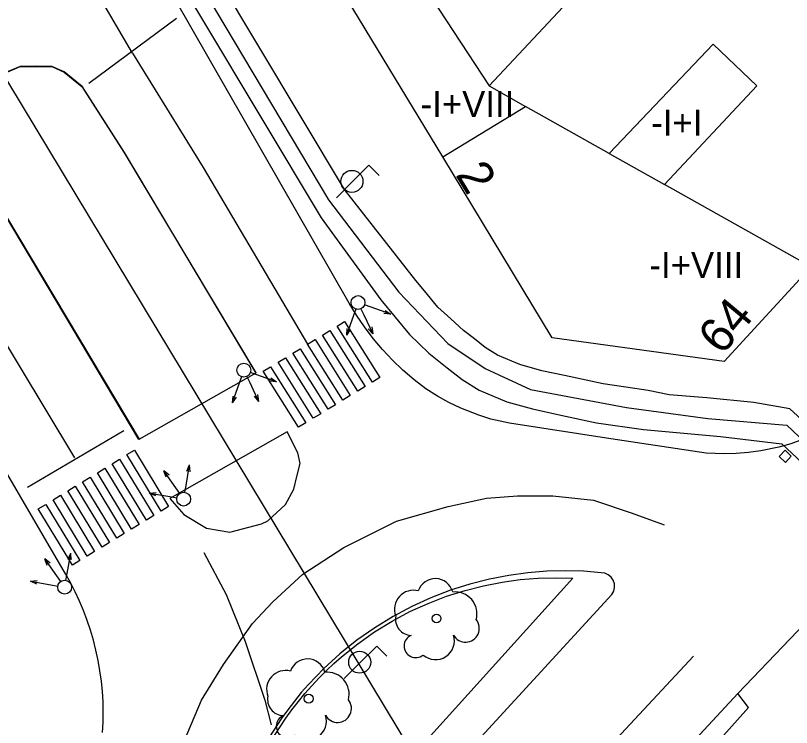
# Model space of a CAD drawing. Extents: x 282771 to 285132, y 4823109 to 4825496.
# Drawn here: x 284216.42 to 284261.19, y 4823504.37 to 4823545.45 of the extents above; entities that cross this region are included whole.
import ezdxf

# ---------------------------------------------------------------- set-up
doc = ezdxf.new("R2010")
doc.units = 0
for name, color, linetype in [('ACERA-BORDILLO', 7, 'Continuous'), ('ARBOL', 7, 'Continuous'), ('BORDILLO', 7, 'Continuous'), ('CALLE-EJE', 7, 'Continuous'), ('CARRIL-BICI-AREA', 7, 'Continuous'), ('CARRIL-BICI-EJE', 7, 'Continuous'), ('EDIFICIO', 7, 'Continuous'), ('FAROLA', 7, 'Continuous'), ('INTERIOR-EDIFICIO', 7, 'Continuous'), ('MEDIANERA', 7, 'Continuous'), ('NUM-LOCAL', 7, 'Continuous'), ('NUM-PORTAL', 7, 'Continuous'), ('PASO-PEATONES', 7, 'Continuous'), ('SEMAFORO', 7, 'Continuous'), ('SENAL-VIARIA', 7, 'Continuous'), ('TXT-ALTURA-EDIFICIO', 7, 'Continuous'), ('ZONA-VERDE', 7, 'Continuous')]:
    doc.layers.add(name, color=color, linetype=linetype)

msp = doc.modelspace()

# ---------------------------------------------------------------- linework, layer by layer
at = {"layer": 'ACERA-BORDILLO'}
for points in [[(284261.835, 4823520.981), (284261.155, 4823520.744), (284260.464, 4823520.547), (284259.414, 4823520.332), (284258.71, 4823520.236), (284258.008, 4823520.179), (284257.309, 4823520.162), (284256.274, 4823520.204), (284250.775, 4823521.029), (284244.92, 4823521.922), (284243.855, 4823522.169), (284243.149, 4823522.389), (284242.107, 4823522.802), (284241.428, 4823523.125), (284240.766, 4823523.488), (284240.088, 4823523.907), (284239.417, 4823524.427), (284238.776, 4823524.98), (284238.167, 4823525.565), (284237.592, 4823526.179), (284237.053, 4823526.819), (284236.551, 4823527.481), (284236.088, 4823528.162), (284235.664, 4823528.86), (284222.605, 4823551.669)], [(284221.448, 4823504.08), (284221.477, 4823504.669), (284221.485, 4823505.261), (284221.471, 4823505.856), (284221.434, 4823506.452), (284221.375, 4823507.048), (284221.294, 4823507.643), (284221.19, 4823508.235), (284221.064, 4823508.823), (284220.916, 4823509.405), (284220.747, 4823509.982), (284220.556, 4823510.551), (284220.344, 4823511.111), (284220.112, 4823511.661), (284219.861, 4823512.201), (284219.591, 4823512.728), (284219.303, 4823513.243), (284212.848, 4823524.302)]]:
    msp.add_lwpolyline(points, dxfattribs=at)
at = {"layer": 'ARBOL'}
for centre in [(284240.714, 4823510.661), (284233.337, 4823506.03)]:
    msp.add_circle(centre, 0.255, dxfattribs=at)
for centre, radius, start, end in [((284240.644, 4823511.921), 1.038, 15.6422, 161.3843), ((284239.384, 4823511.191), 1.097, 75.4318, 200.556), ((284241.774, 4823510.921), 1.272, 345.0327, 95.7992), ((284239.274, 4823510.621), 0.935, 168.5989, 268.1323), ((284242.384, 4823510.091), 0.797, 208.9624, 38.991), ((284239.514, 4823509.071), 0.672, 113.7367, 309.4725), ((284240.654, 4823509.371), 1.086, 228.9544, 17.9279), ((284233.267, 4823507.29), 1.038, 15.6423, 161.3843), ((284232.007, 4823506.56), 1.097, 75.4318, 200.5561), ((284234.397, 4823506.29), 1.272, 345.0327, 95.7993), ((284231.897, 4823505.99), 0.935, 168.599, 268.1324), ((284235.007, 4823505.46), 0.797, 208.9625, 38.991), ((284232.137, 4823504.44), 0.672, 113.7367, 309.4725), ((284233.277, 4823504.74), 1.086, 228.9545, 17.928)]:
    msp.add_arc(centre, radius, start, end, dxfattribs=at)
at = {"layer": 'BORDILLO'}
for points in [[(284222.697, 4823537.56), (284220.267, 4823541.359), (284219.237, 4823542.199), (284218.517, 4823542.519), (284217.597, 4823542.529), (284216.697, 4823542.519), (284215.677, 4823542.079), (284214.817, 4823541.439), (284214.307, 4823540.919), (284213.947, 4823539.789), (284213.747, 4823538.969), (284213.857, 4823538.169), (284214.137, 4823536.95), (284215.907, 4823533.83), (284223.547, 4823521), (284230.297, 4823524.84), (284222.697, 4823537.56)], [(284232.096, 4823521.426), (284225.316, 4823517.586), (284226.126, 4823516.656), (284227.436, 4823515.876), (284228.796, 4823515.646), (284230.606, 4823516.116), (284230.976, 4823516.296), (284231.996, 4823517.246), (284232.476, 4823518.116), (284232.656, 4823518.856), (284232.846, 4823519.606), (284232.716, 4823520.216), (284232.096, 4823521.426)], [(284250.831, 4823512.042), (284250.933, 4823512.228), (284250.983, 4823512.442), (284250.972, 4823512.662), (284250.904, 4823512.863), (284250.785, 4823513.039), (284250.616, 4823513.18), (284250.415, 4823513.27), (284250.205, 4823513.301), (284249.189, 4823513.382), (284248.145, 4823513.412), (284247.076, 4823513.385), (284245.985, 4823513.299), (284244.878, 4823513.149), (284243.76, 4823512.933), (284242.635, 4823512.647), (284241.51, 4823512.289), (284240.392, 4823511.859), (284239.286, 4823511.355), (284238.202, 4823510.778), (284237.145, 4823510.128), (284236.122, 4823509.407), (284235.141, 4823508.619), (284234.668, 4823508.201), (284234.208, 4823507.768), (284233.761, 4823507.319), (284233.329, 4823506.857), (284232.911, 4823506.38), (284232.51, 4823505.891), (284232.124, 4823505.391), (284231.755, 4823504.878), (284231.068, 4823503.824)], [(284240.705, 4823501.024), (284250.831, 4823512.042)]]:
    msp.add_lwpolyline(points, dxfattribs=at)
at = {"layer": 'CALLE-EJE'}
for points in [[(284307.693, 4823559.92), (284271.874, 4823520.72), (284258.097, 4823506.327), (284245.476, 4823492.711)], [(284245.476, 4823492.711), (284211.347, 4823549.319)]]:
    msp.add_lwpolyline(points, dxfattribs=at)
at = {"layer": 'CARRIL-BICI-AREA'}
for points in [[(284260.644, 4823520.74), (284274.212, 4823508.051), (284279.026, 4823513.103), (284293.348, 4823528.804), (284310.654, 4823547.73), (284331.136, 4823570.156), (284343.531, 4823584.357), (284344.589, 4823585.481), (284345.681, 4823586.377), (284347.11, 4823587.052), (284350.443, 4823588.124), (284401.327, 4823603.978), (284398.813, 4823613.239), (284399.079, 4823613.731)], [(284214.04, 4823570.35), (284216.576, 4823567.034), (284221.86, 4823558.574), (284222.819, 4823555.032), (284223.093, 4823553.784), (284223.371, 4823552.323), (284223.496, 4823551.728), (284223.732, 4823551.037), (284234.05, 4823533.782), (284237.501, 4823529.048), (284239.148, 4823527.054), (284240.275, 4823525.961), (284241.333, 4823525.129), (284242.2, 4823524.452), (284243.171, 4823523.828), (284244.767, 4823523.169), (284246.241, 4823522.753), (284247.888, 4823522.389), (284249.934, 4823521.955), (284252.657, 4823521.556), (284257.096, 4823521.158), (284260.644, 4823520.74)], [(284262.421, 4823521.543), (284261.106, 4823522.759), (284259.021, 4823523.125), (284256.309, 4823523.393), (284254.135, 4823523.572), (284252.92, 4823523.812), (284251.628, 4823524.002), (284250.335, 4823524.191), (284248.089, 4823524.674), (284246.791, 4823524.957), (284245.511, 4823525.318), (284244.227, 4823525.849), (284243.517, 4823526.305), (284242.894, 4823526.793), (284242.27, 4823527.281), (284241.533, 4823527.952), (284240.796, 4823528.624), (284240.024, 4823529.559), (284239.521, 4823530.167), (284235.402, 4823535.409), (284225.57, 4823551.834)]]:
    msp.add_lwpolyline(points, dxfattribs=at)
at = {"layer": 'CARRIL-BICI-EJE'}
msp.add_lwpolyline([(284215.265, 4823570.549), (284218.177, 4823566.097), (284221.975, 4823559.827), (284223.35, 4823557.329), (284224.049, 4823554.812), (284224.678, 4823551.292), (284234.479, 4823534.812), (284238.542, 4823529.486), (284241.361, 4823526.526), (284243.527, 4823525.081), (284246.137, 4823523.869), (284251.682, 4823522.843), (284256.364, 4823522.19), (284260.921, 4823521.817), (284267.397, 4823515.687), (284273.876, 4823509.571), (284342.869, 4823585.356), (284344.418, 4823586.702), (284346.824, 4823588.007), (284349.882, 4823588.905)], dxfattribs=at)
at = {"layer": 'EDIFICIO'}
msp.add_lwpolyline([(284274.437, 4823544.129), (284262.327, 4823530.95), (284257.307, 4823525.49), (284247.387, 4823526.86), (284241.067, 4823537.3), (284226.927, 4823560.659), (284232.977, 4823571.379), (284242.807, 4823588.789), (284252.607, 4823606.169), (284262.347, 4823623.549), (284266.857, 4823625.589), (284288.747, 4823584.619), (284297.077, 4823568.809), (284285.407, 4823556.089), (284274.437, 4823544.129)], dxfattribs=at)
at = {"layer": 'FAROLA'}
for p, q in [((284236.807, 4823536.81), (284235.867, 4823535.88)), ((284237.397, 4823536.22), (284236.807, 4823536.81)), ((284235.867, 4823535.88), (284234.937, 4823534.94)), ((284237.26, 4823509.068), (284236.32, 4823508.138)), ((284237.85, 4823508.478), (284237.26, 4823509.068)), ((284236.32, 4823508.138), (284235.39, 4823507.198))]:
    msp.add_line(p, q, dxfattribs=at)
for centre in [(284235.827, 4823535.88), (284236.28, 4823508.138)]:
    msp.add_circle(centre, 0.637, dxfattribs=at)
at = {"layer": 'INTERIOR-EDIFICIO'}
for points in [[(284265.792, 4823591.112), (284259.137, 4823579.279), (284250.737, 4823564.329), (284249.477, 4823562.079), (284246.467, 4823563.776), (284243.932, 4823565.205), (284241.177, 4823560.369), (284241.617, 4823560.109), (284246.72, 4823557.266), (284244.207, 4823552.879), (284240.447, 4823546.459), (284243.757, 4823541.389), (284250.557, 4823548.679)], [(284259.197, 4823541.389), (284256.667, 4823543.799), (284250.677, 4823537.489), (284253.866, 4823535.698), (284259.197, 4823541.389)]]:
    msp.add_lwpolyline(points, dxfattribs=at)
at = {"layer": 'MEDIANERA'}
for points in [[(284243.757, 4823541.389), (284245.847, 4823540.199)], [(284241.067, 4823537.3), (284245.847, 4823540.199)], [(284250.677, 4823537.489), (284245.847, 4823540.199)], [(284262.327, 4823530.95), (284253.866, 4823535.698)]]:
    msp.add_lwpolyline(points, dxfattribs=at)
at = {"layer": 'PASO-PEATONES'}
for p, q in [((284260.818, 4823520.374), (284260.474, 4823520.011)), ((284261.182, 4823520.031), (284260.818, 4823520.374)), ((284260.474, 4823520.011), (284260.838, 4823519.668)), ((284260.838, 4823519.668), (284261.182, 4823520.031))]:
    msp.add_line(p, q, dxfattribs=at)
for points in [[(284237.017, 4823524.299), (284234.982, 4823527.532), (284235.408, 4823527.793), (284237.444, 4823524.56)], [(284236.163, 4823523.778), (284234.128, 4823527.01), (284234.555, 4823527.271), (284236.59, 4823524.039)], [(284235.31, 4823523.257), (284233.275, 4823526.488), (284233.702, 4823526.749), (284235.736, 4823523.518)], [(284234.456, 4823522.736), (284232.422, 4823525.966), (284232.849, 4823526.227), (284234.883, 4823522.997)], [(284233.602, 4823522.215), (284231.569, 4823525.445), (284231.996, 4823525.706), (284234.029, 4823522.476)], [(284232.748, 4823521.694), (284230.716, 4823524.923), (284231.142, 4823525.184), (284233.175, 4823521.955)], [(284224.827, 4823516.861), (284222.853, 4823520.115), (284223.28, 4823520.376), (284225.254, 4823517.121)], [(284223.973, 4823516.34), (284222, 4823519.593), (284222.427, 4823519.854), (284224.4, 4823516.6)], [(284223.12, 4823515.819), (284221.147, 4823519.071), (284221.574, 4823519.332), (284223.547, 4823516.08)], [(284222.266, 4823515.298), (284220.294, 4823518.55), (284220.721, 4823518.811), (284222.693, 4823515.559)], [(284221.412, 4823514.777), (284219.441, 4823518.028), (284219.867, 4823518.289), (284221.839, 4823515.038)], [(284220.559, 4823514.257), (284218.588, 4823517.506), (284219.014, 4823517.767), (284220.986, 4823514.517)], [(284219.705, 4823513.736), (284217.735, 4823516.985), (284218.161, 4823517.246), (284220.132, 4823513.996)]]:
    msp.add_lwpolyline(points, close=True, dxfattribs=at)
at = {"layer": 'SEMAFORO'}
for p, q in [((284236.937, 4823528.619), (284236.561, 4823528.754)), ((284236.049, 4823528.511), (284235.915, 4823528.134)), ((284236.354, 4823528.53), (284236.523, 4823528.172)), ((284238.068, 4823528.217), (284236.937, 4823528.619)), ((284238.068, 4823528.217), (284237.676, 4823528.25)), ((284237.743, 4823528.438), (284238.068, 4823528.217)), ((284235.915, 4823528.134), (284235.512, 4823527.004)), ((284236.523, 4823528.172), (284237.039, 4823527.086)), ((284235.546, 4823527.395), (284235.512, 4823527.004)), ((284235.734, 4823527.328), (284235.512, 4823527.004)), ((284236.773, 4823527.383), (284237.039, 4823527.086)), ((284236.977, 4823527.48), (284237.039, 4823527.086)), ((284229.46, 4823524.609), (284229.326, 4823524.233)), ((284229.764, 4823524.629), (284229.934, 4823524.271)), ((284230.348, 4823524.718), (284229.971, 4823524.852)), ((284231.479, 4823524.315), (284230.348, 4823524.718)), ((284229.326, 4823524.233), (284228.923, 4823523.102)), ((284229.934, 4823524.271), (284230.45, 4823523.185)), ((284231.479, 4823524.315), (284231.087, 4823524.348)), ((284231.154, 4823524.537), (284231.479, 4823524.315)), ((284228.957, 4823523.494), (284228.923, 4823523.102)), ((284229.145, 4823523.427), (284228.923, 4823523.102)), ((284230.184, 4823523.481), (284230.45, 4823523.185)), ((284230.388, 4823523.578), (284230.45, 4823523.185)), ((284226.26, 4823518.338), (284226.469, 4823519.52)), ((284226.304, 4823519.163), (284226.469, 4823519.52)), ((284226.501, 4823519.128), (284226.469, 4823519.52)), ((284225.667, 4823518.199), (284224.978, 4823519.184)), ((284225.104, 4823518.807), (284224.978, 4823519.184)), ((284225.29, 4823518.936), (284224.978, 4823519.184)), ((284226.19, 4823517.944), (284226.26, 4823518.338)), ((284224.151, 4823517.899), (284224.543, 4823517.931)), ((284224.151, 4823517.899), (284225.333, 4823517.69)), ((284224.508, 4823517.734), (284224.151, 4823517.899)), ((284225.894, 4823517.875), (284225.667, 4823518.199)), ((284225.333, 4823517.69), (284225.727, 4823517.62)), ((284219.396, 4823513.252), (284219.605, 4823514.433)), ((284219.44, 4823514.077), (284219.605, 4823514.433)), ((284219.637, 4823514.042), (284219.605, 4823514.433)), ((284218.802, 4823513.113), (284218.113, 4823514.098)), ((284218.24, 4823513.72), (284218.113, 4823514.098)), ((284218.425, 4823513.85), (284218.113, 4823514.098)), ((284219.029, 4823512.788), (284218.802, 4823513.113)), ((284219.326, 4823512.858), (284219.396, 4823513.252)), ((284217.287, 4823512.812), (284217.678, 4823512.845)), ((284217.287, 4823512.812), (284218.468, 4823512.603)), ((284217.644, 4823512.648), (284217.287, 4823512.812)), ((284218.468, 4823512.603), (284218.862, 4823512.534))]:
    msp.add_line(p, q, dxfattribs=at)
for centre in [(284236.184, 4823528.888), (284229.595, 4823524.986), (284226.121, 4823517.55), (284219.256, 4823512.464)]:
    msp.add_circle(centre, 0.4, dxfattribs=at)
at = {"layer": 'SENAL-VIARIA'}
for points in [[(284223.175, 4823543.278), (284217.909, 4823552.301)], [(284220.643, 4823541.541), (284225.708, 4823545.297)], [(284223.175, 4823543.278), (284227.242, 4823536.679)], [(284227.242, 4823536.679), (284233.275, 4823526.488)], [(284214.964, 4823527.994), (284219.833, 4823519.93)], [(284217.122, 4823518.231), (284222.663, 4823521.51)], [(284224.832, 4823490.552), (284224.477, 4823493.688), (284224.509, 4823496.823), (284225.058, 4823499.765), (284225.737, 4823502.577), (284227.158, 4823505.939), (284228.419, 4823508.008), (284230.099, 4823510.368), (284231.262, 4823511.628), (284233.007, 4823513.212), (284235.366, 4823514.764), (284238.403, 4823516.283), (284241.375, 4823517.124), (284243.605, 4823517.609), (284245.382, 4823517.738), (284247.418, 4823517.738), (284249.776, 4823517.479), (284252.006, 4823516.736), (284253.848, 4823516.057)], [(284227.288, 4823514.473), (284228.58, 4823512.049), (284229.679, 4823509.333), (284230.81, 4823505.939), (284231.165, 4823504.517)], [(284255.544, 4823508.488), (284236.507, 4823488.047)], [(284258.706, 4823505.514), (284258.097, 4823506.327), (284235.899, 4823482.379)], [(284258.706, 4823505.514), (284237.17, 4823481.383), (284235.899, 4823482.379)]]:
    msp.add_lwpolyline(points, dxfattribs=at)
at = {"layer": 'ZONA-VERDE'}
for p, q in [((284215.672, 4823542.065), (284216.692, 4823542.505)), ((284216.692, 4823542.505), (284217.592, 4823542.515)), ((284217.592, 4823542.515), (284218.512, 4823542.505)), ((284218.512, 4823542.505), (284219.232, 4823542.185)), ((284219.232, 4823542.185), (284220.262, 4823541.345)), ((284220.262, 4823541.345), (284222.692, 4823537.545)), ((284222.692, 4823537.545), (284230.292, 4823524.825)), ((284223.542, 4823520.985), (284215.902, 4823533.815)), ((284230.292, 4823524.825), (284223.542, 4823520.985)), ((284248.585, 4823512.98), (284228.845, 4823491.171)), ((284245.542, 4823512.9), (284246.578, 4823512.982)), ((284246.578, 4823512.982), (284247.593, 4823513.008)), ((284247.593, 4823513.008), (284248.585, 4823512.98)), ((284242.358, 4823512.281), (284243.427, 4823512.552)), ((284243.427, 4823512.552), (284244.49, 4823512.758)), ((284244.49, 4823512.758), (284245.542, 4823512.9)), ((284241.29, 4823511.941), (284242.358, 4823512.281)), ((284240.227, 4823511.532), (284241.29, 4823511.941)), ((284239.178, 4823511.054), (284240.227, 4823511.532)), ((284238.147, 4823510.505), (284239.178, 4823511.054)), ((284237.143, 4823509.888), (284238.147, 4823510.505)), ((284236.171, 4823509.203), (284237.143, 4823509.888)), ((284235.239, 4823508.455), (284236.171, 4823509.203)), ((284234.353, 4823507.645), (284234.79, 4823508.057)), ((284234.79, 4823508.057), (284235.239, 4823508.455)), ((284233.928, 4823507.219), (284234.353, 4823507.645)), ((284233.518, 4823506.78), (284233.928, 4823507.219)), ((284233.121, 4823506.328), (284233.518, 4823506.78)), ((284232.739, 4823505.863), (284233.121, 4823506.328)), ((284232.373, 4823505.387), (284232.739, 4823505.863)), ((284232.022, 4823504.901), (284232.373, 4823505.387)), ((284231.37, 4823503.899), (284232.022, 4823504.901))]:
    msp.add_line(p, q, dxfattribs=at)

# ---------------------------------------------------------------- texts
at = {"layer": 'NUM-LOCAL'}
msp.add_text('64', height=2, rotation=50.2812, dxfattribs=at).set_placement((284257.189, 4823525.793))
at = {"layer": 'NUM-PORTAL'}
msp.add_text('2', height=2, rotation=301.03, dxfattribs=at).set_placement((284241.773, 4823536.271))
at = {"layer": 'TXT-ALTURA-EDIFICIO'}
for s, p in [('-I+VIII', (284239.794, 4823539.599)), ('-I+I', (284253.097, 4823538.52)), ('-I+VIII', (284252.994, 4823530.31))]:
    msp.add_text(s, height=1.5, rotation=0, dxfattribs=at).set_placement(p)

doc.saveas('drawing.dxf')
